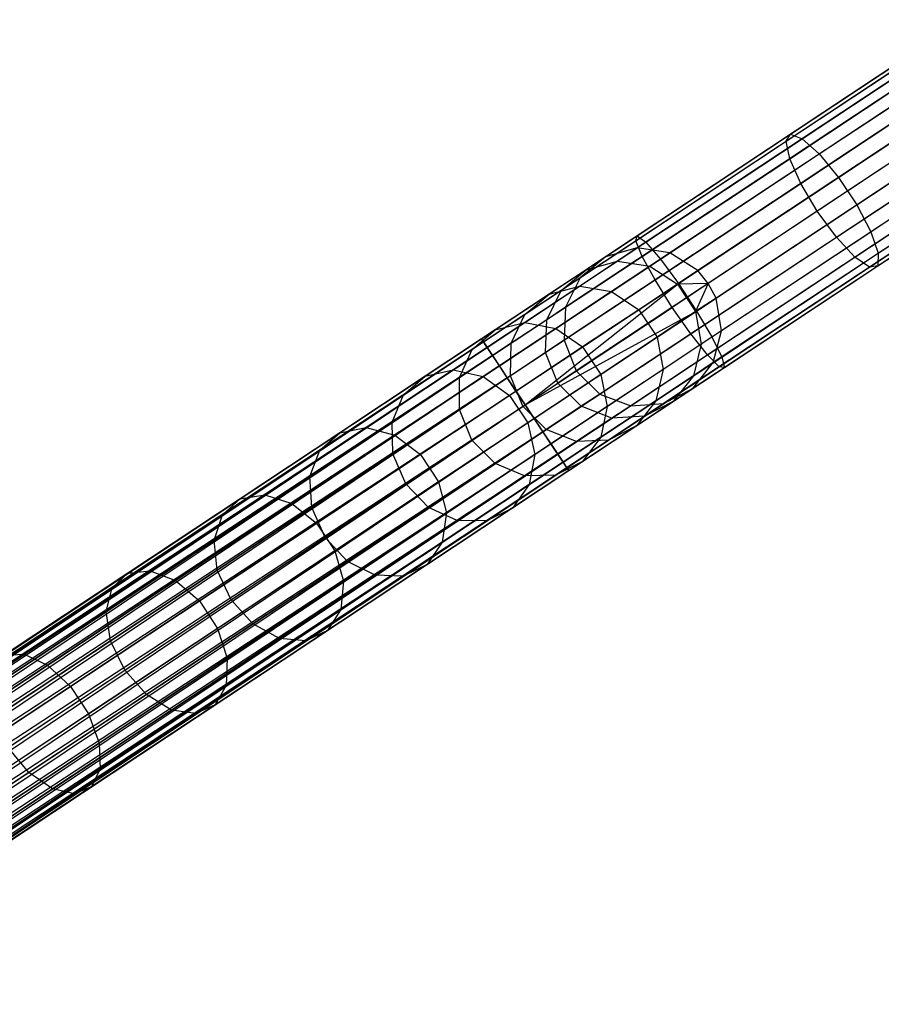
# Model space of a CAD drawing. Extents: x -102 to 102, y -101 to 102.
# Tile 475 of 481: x 61 to 72, y 37 to 49. Entities that reach past the tile are written whole.
import ezdxf

# ---------------------------------------------------------------- set-up
doc = ezdxf.new("R2010")
doc.units = 0
doc.header["$LTSCALE"] = 25.4
doc.layers.get('0').update_dxf_attribs({"linetype": 'CONTINUOUS'})

# ---------------------------------------------------------------- blocks, each defined once
blk = doc.blocks.new('NL2500011659_STL')
at = {"color": 0}
for p, q in [((83.804, 56.572, -28.93), (68.648, 46.529, -288.93)), ((83.804, 56.572, -28.93), (68.648, 46.529, -288.93)), ((83.404, 56.461, -28.902), (68.249, 46.418, -288.902)), ((83.404, 56.461, -28.902), (68.249, 46.418, -288.902)), ((84.215, 56.51, -28.952), (69.059, 46.467, -288.952)), ((84.215, 56.51, -28.952), (69.059, 46.467, -288.952)), ((83.084, 56.197, -28.874), (67.929, 46.154, -288.874)), ((83.084, 56.197, -28.874), (67.929, 46.154, -288.874)), ((84.565, 56.287, -28.963), (69.409, 46.244, -288.963)), ((84.565, 56.287, -28.963), (69.409, 46.244, -288.963)), ((84.698, 56.125, -28.965), (69.542, 46.083, -288.965)), ((84.698, 56.125, -28.965), (69.542, 46.083, -288.965)), ((84.795, 55.94, -28.963), (69.639, 45.897, -288.963)), ((84.795, 55.94, -28.963), (69.639, 45.897, -288.963)), ((82.9, 55.825, -28.848), (67.744, 45.782, -288.848)), ((82.9, 55.825, -28.848), (67.744, 45.782, -288.848)), ((84.864, 55.53, -28.952), (69.708, 45.487, -288.952)), ((84.864, 55.53, -28.952), (69.708, 45.487, -288.952)), ((82.882, 55.41, -28.831), (67.727, 45.367, -288.831)), ((82.882, 55.41, -28.831), (67.727, 45.367, -288.831)), ((84.761, 55.128, -28.93), (69.605, 45.085, -288.93)), ((84.761, 55.128, -28.93), (69.605, 45.085, -288.93)), ((83.035, 55.023, -28.825), (67.879, 44.981, -288.825)), ((83.035, 55.023, -28.825), (67.879, 44.981, -288.825)), ((84.503, 54.803, -28.902), (69.347, 44.76, -288.902)), ((84.503, 54.803, -28.902), (69.347, 44.76, -288.902)), ((83.332, 54.732, -28.831), (68.176, 44.689, -288.831)), ((83.332, 54.732, -28.831), (68.176, 44.689, -288.831)), ((83.721, 54.586, -28.848), (68.565, 44.543, -288.848)), ((83.721, 54.586, -28.848), (68.565, 44.543, -288.848)), ((84.135, 54.611, -28.874), (68.979, 44.569, -288.874)), ((84.135, 54.611, -28.874), (68.979, 44.569, -288.874)), ((70.578, 47.962, -7.945), (72.457, 49.207, -8.625)), ((70.578, 47.962, -7.945), (72.457, 49.207, -8.625)), ((70.725, 47.905, -7.56), (72.642, 49.175, -8.254)), ((70.725, 47.905, -7.56), (72.642, 49.175, -8.254)), ((70.522, 47.873, -8.347), (72.362, 49.092, -9.013)), ((70.522, 47.873, -8.347), (72.362, 49.092, -9.013)), ((70.939, 47.713, -7.26), (72.884, 49.002, -7.964)), ((70.939, 47.713, -7.26), (72.884, 49.002, -7.964)), ((70.567, 47.653, -8.698), (72.374, 48.85, -9.351)), ((70.567, 47.653, -8.698), (72.374, 48.85, -9.351)), ((71.182, 47.418, -7.095), (73.142, 48.717, -7.805)), ((71.182, 47.418, -7.095), (73.142, 48.717, -7.805)), ((70.705, 47.341, -8.935), (72.489, 48.523, -9.581)), ((70.705, 47.341, -8.935), (72.489, 48.523, -9.581)), ((71.411, 47.072, -7.095), (73.372, 48.371, -7.805)), ((71.411, 47.072, -7.095), (73.372, 48.371, -7.805)), ((72.689, 48.168, -9.662), (70.913, 46.991, -9.019)), ((72.689, 48.168, -9.662), (70.913, 46.991, -9.019)), ((71.588, 46.733, -7.26), (73.533, 48.022, -7.964)), ((71.588, 46.733, -7.26), (73.533, 48.022, -7.964)), ((68.629, 46.618, -7.944), (70.522, 47.873, -8.347)), ((68.629, 46.618, -7.944), (70.522, 47.873, -8.347)), ((68.645, 46.681, -7.533), (70.578, 47.962, -7.945)), ((68.645, 46.681, -7.533), (70.578, 47.962, -7.945)), ((68.755, 46.6, -7.141), (70.725, 47.905, -7.56)), ((68.755, 46.6, -7.141), (70.725, 47.905, -7.56)), ((70.522, 47.873, -8.347), (70.578, 47.962, -7.945)), ((70.522, 47.873, -8.347), (70.578, 47.962, -7.945)), ((70.567, 47.653, -8.698), (70.522, 47.873, -8.347)), ((70.567, 47.653, -8.698), (70.522, 47.873, -8.347)), ((70.578, 47.962, -7.945), (70.725, 47.905, -7.56)), ((70.578, 47.962, -7.945), (70.725, 47.905, -7.56)), ((70.725, 47.905, -7.56), (70.939, 47.713, -7.26)), ((70.725, 47.905, -7.56), (70.939, 47.713, -7.26)), ((71.155, 46.663, -8.935), (72.939, 47.845, -9.581)), ((71.155, 46.663, -8.935), (72.939, 47.845, -9.581)), ((68.709, 46.422, -8.302), (70.567, 47.653, -8.698)), ((68.709, 46.422, -8.302), (70.567, 47.653, -8.698)), ((68.939, 46.388, -6.834), (70.939, 47.713, -7.26)), ((68.939, 46.388, -6.834), (70.939, 47.713, -7.26)), ((70.705, 47.341, -8.935), (70.567, 47.653, -8.698)), ((70.705, 47.341, -8.935), (70.567, 47.653, -8.698)), ((70.939, 47.713, -7.26), (71.182, 47.418, -7.095)), ((70.939, 47.713, -7.26), (71.182, 47.418, -7.095)), ((71.388, 46.414, -8.698), (73.195, 47.611, -9.351)), ((71.388, 46.414, -8.698), (73.195, 47.611, -9.351)), ((71.682, 46.462, -7.56), (73.598, 47.731, -8.254)), ((71.682, 46.462, -7.56), (73.598, 47.731, -8.254)), ((71.572, 46.287, -8.347), (73.413, 47.507, -9.013)), ((71.572, 46.287, -8.347), (73.413, 47.507, -9.013)), ((71.677, 46.304, -7.945), (73.556, 47.549, -8.625)), ((71.677, 46.304, -7.945), (73.556, 47.549, -8.625)), ((69.165, 46.082, -6.666), (71.182, 47.418, -7.095)), ((69.165, 46.082, -6.666), (71.182, 47.418, -7.095)), ((71.182, 47.418, -7.095), (71.411, 47.072, -7.095)), ((71.182, 47.418, -7.095), (71.411, 47.072, -7.095)), ((68.871, 46.126, -8.544), (70.705, 47.341, -8.935)), ((68.871, 46.126, -8.544), (70.705, 47.341, -8.935)), ((70.913, 46.991, -9.019), (70.705, 47.341, -8.935)), ((70.913, 46.991, -9.019), (70.705, 47.341, -8.935)), ((70.913, 46.991, -9.019), (69.087, 45.781, -8.63)), ((70.913, 46.991, -9.019), (69.087, 45.781, -8.63)), ((69.395, 45.735, -6.666), (71.411, 47.072, -7.095)), ((69.395, 45.735, -6.666), (71.411, 47.072, -7.095)), ((71.155, 46.663, -8.935), (70.913, 46.991, -9.019)), ((71.155, 46.663, -8.935), (70.913, 46.991, -9.019)), ((71.411, 47.072, -7.095), (71.588, 46.733, -7.26)), ((71.411, 47.072, -7.095), (71.588, 46.733, -7.26)), ((66.686, 45.383, -7.395), (68.645, 46.681, -7.533)), ((66.686, 45.383, -7.395), (68.645, 46.681, -7.533)), ((66.71, 45.347, -7.809), (68.629, 46.618, -7.944)), ((66.71, 45.347, -7.809), (68.629, 46.618, -7.944)), ((68.629, 46.618, -7.944), (68.645, 46.681, -7.533)), ((68.629, 46.618, -7.944), (68.645, 46.681, -7.533)), ((68.709, 46.422, -8.302), (68.629, 46.618, -7.944)), ((68.709, 46.422, -8.302), (68.629, 46.618, -7.944)), ((68.645, 46.681, -7.533), (68.755, 46.6, -7.141)), ((68.645, 46.681, -7.533), (68.755, 46.6, -7.141)), ((69.32, 45.447, -8.544), (71.155, 46.663, -8.935)), ((69.32, 45.447, -8.544), (71.155, 46.663, -8.935)), ((69.588, 45.408, -6.834), (71.588, 46.733, -7.26)), ((69.588, 45.408, -6.834), (71.588, 46.733, -7.26)), ((71.388, 46.414, -8.698), (71.155, 46.663, -8.935)), ((71.388, 46.414, -8.698), (71.155, 46.663, -8.935)), ((71.588, 46.733, -7.26), (71.682, 46.462, -7.56)), ((71.588, 46.733, -7.26), (71.682, 46.462, -7.56)), ((66.757, 45.276, -7), (68.755, 46.6, -7.141)), ((66.757, 45.276, -7), (68.755, 46.6, -7.141)), ((68.648, 46.529, -288.93), (68.249, 46.418, -288.902)), ((68.648, 46.529, -288.93), (68.249, 46.418, -288.902)), ((68.648, 46.529, -288.93), (68.398, 46.363, -291.276)), ((68.648, 46.529, -288.93), (68.398, 46.363, -291.276)), ((69.059, 46.467, -288.952), (68.648, 46.529, -288.93)), ((69.059, 46.467, -288.952), (68.648, 46.529, -288.93)), ((68.755, 46.6, -7.141), (68.939, 46.388, -6.834)), ((68.755, 46.6, -7.141), (68.939, 46.388, -6.834)), ((66.825, 45.173, -8.169), (68.709, 46.422, -8.302)), ((66.825, 45.173, -8.169), (68.709, 46.422, -8.302)), ((66.911, 45.044, -6.691), (68.939, 46.388, -6.834)), ((66.911, 45.044, -6.691), (68.939, 46.388, -6.834)), ((68.249, 46.418, -288.902), (67.929, 46.154, -288.874)), ((68.249, 46.418, -288.902), (67.929, 46.154, -288.874)), ((68.249, 46.418, -288.902), (68.003, 46.255, -291.204)), ((68.249, 46.418, -288.902), (68.003, 46.255, -291.204)), ((68.871, 46.126, -8.544), (68.709, 46.422, -8.302)), ((68.871, 46.126, -8.544), (68.709, 46.422, -8.302)), ((69.059, 46.467, -288.952), (68.804, 46.299, -291.333)), ((69.059, 46.467, -288.952), (68.804, 46.299, -291.333)), ((68.939, 46.388, -6.834), (69.165, 46.082, -6.666)), ((68.939, 46.388, -6.834), (69.165, 46.082, -6.666)), ((69.409, 46.244, -288.963), (69.059, 46.467, -288.952)), ((69.409, 46.244, -288.963), (69.059, 46.467, -288.952)), ((69.53, 45.183, -8.302), (71.388, 46.414, -8.698)), ((69.53, 45.183, -8.302), (71.388, 46.414, -8.698)), ((69.712, 45.156, -7.141), (71.682, 46.462, -7.56)), ((69.712, 45.156, -7.141), (71.682, 46.462, -7.56)), ((71.572, 46.287, -8.347), (71.388, 46.414, -8.698)), ((71.572, 46.287, -8.347), (71.388, 46.414, -8.698)), ((71.682, 46.462, -7.56), (71.677, 46.304, -7.945)), ((71.682, 46.462, -7.56), (71.677, 46.304, -7.945)), ((68.003, 46.255, -291.204), (67.537, 45.947, -293.455)), ((68.003, 46.255, -291.204), (67.537, 45.947, -293.455)), ((67.688, 45.995, -291.127), (68.003, 46.255, -291.204)), ((67.688, 45.995, -291.127), (68.003, 46.255, -291.204)), ((68.398, 46.363, -291.276), (67.923, 46.048, -293.573)), ((68.398, 46.363, -291.276), (67.923, 46.048, -293.573)), ((68.003, 46.255, -291.204), (68.398, 46.363, -291.276)), ((68.003, 46.255, -291.204), (68.398, 46.363, -291.276)), ((68.804, 46.299, -291.333), (68.323, 45.98, -293.664)), ((68.804, 46.299, -291.333), (68.323, 45.98, -293.664)), ((68.398, 46.363, -291.276), (68.804, 46.299, -291.333)), ((68.398, 46.363, -291.276), (68.804, 46.299, -291.333)), ((68.804, 46.299, -291.333), (69.153, 46.074, -291.365)), ((68.804, 46.299, -291.333), (69.153, 46.074, -291.365)), ((69.68, 45.033, -7.944), (71.572, 46.287, -8.347)), ((69.68, 45.033, -7.944), (71.572, 46.287, -8.347)), ((69.744, 45.023, -7.533), (71.677, 46.304, -7.945)), ((69.744, 45.023, -7.533), (71.677, 46.304, -7.945)), ((71.677, 46.304, -7.945), (71.572, 46.287, -8.347)), ((71.677, 46.304, -7.945), (71.572, 46.287, -8.347)), ((67.011, 44.893, -8.414), (68.871, 46.126, -8.544)), ((67.011, 44.893, -8.414), (68.871, 46.126, -8.544)), ((67.929, 46.154, -288.874), (67.688, 45.995, -291.127)), ((67.929, 46.154, -288.874), (67.688, 45.995, -291.127)), ((67.929, 46.154, -288.874), (67.744, 45.782, -288.848)), ((67.929, 46.154, -288.874), (67.744, 45.782, -288.848)), ((69.087, 45.781, -8.63), (68.871, 46.126, -8.544)), ((69.087, 45.781, -8.63), (68.871, 46.126, -8.544)), ((69.409, 46.244, -288.963), (69.153, 46.074, -291.365)), ((69.409, 46.244, -288.963), (69.153, 46.074, -291.365)), ((69.542, 46.083, -288.965), (69.409, 46.244, -288.963)), ((69.542, 46.083, -288.965), (69.409, 46.244, -288.963)), ((67.12, 44.727, -6.522), (69.165, 46.082, -6.666)), ((67.12, 44.727, -6.522), (69.165, 46.082, -6.666)), ((67.923, 46.048, -293.573), (67.231, 45.59, -295.788)), ((67.923, 46.048, -293.573), (67.231, 45.59, -295.788)), ((67.235, 44.554, -6.5), (69.165, 46.082, -6.666)), ((67.235, 44.554, -6.5), (69.165, 46.082, -6.666)), ((67.537, 45.947, -293.455), (67.923, 46.048, -293.573)), ((67.537, 45.947, -293.455), (67.923, 46.048, -293.573)), ((67.923, 46.048, -293.573), (68.323, 45.98, -293.664)), ((67.923, 46.048, -293.573), (68.323, 45.98, -293.664)), ((69.153, 46.074, -291.365), (68.667, 45.752, -293.714)), ((69.153, 46.074, -291.365), (68.667, 45.752, -293.714)), ((69.542, 46.083, -288.965), (69.153, 46.074, -291.365)), ((69.542, 46.083, -288.965), (69.153, 46.074, -291.365)), ((69.153, 46.074, -291.365), (69.382, 45.727, -291.365)), ((69.153, 46.074, -291.365), (69.382, 45.727, -291.365)), ((69.165, 46.082, -6.666), (69.395, 45.735, -6.666)), ((69.165, 46.082, -6.666), (69.395, 45.735, -6.666)), ((69.542, 46.083, -288.965), (69.382, 45.727, -291.365)), ((69.542, 46.083, -288.965), (69.382, 45.727, -291.365)), ((69.639, 45.897, -288.963), (69.542, 46.083, -288.965)), ((69.639, 45.897, -288.963), (69.542, 46.083, -288.965)), ((67.537, 45.947, -293.455), (66.859, 45.497, -295.628)), ((67.537, 45.947, -293.455), (66.859, 45.497, -295.628)), ((67.688, 45.995, -291.127), (67.232, 45.693, -293.333)), ((67.688, 45.995, -291.127), (67.232, 45.693, -293.333)), ((67.232, 45.693, -293.333), (67.537, 45.947, -293.455)), ((67.232, 45.693, -293.333), (67.537, 45.947, -293.455)), ((67.507, 45.626, -291.061), (67.688, 45.995, -291.127)), ((67.507, 45.626, -291.061), (67.688, 45.995, -291.127)), ((68.323, 45.98, -293.664), (67.62, 45.514, -295.913)), ((68.323, 45.98, -293.664), (67.62, 45.514, -295.913)), ((68.323, 45.98, -293.664), (68.667, 45.752, -293.714)), ((68.323, 45.98, -293.664), (68.667, 45.752, -293.714)), ((69.639, 45.897, -288.963), (69.382, 45.727, -291.365)), ((69.639, 45.897, -288.963), (69.382, 45.727, -291.365)), ((69.708, 45.487, -288.952), (69.639, 45.897, -288.963)), ((69.708, 45.487, -288.952), (69.639, 45.897, -288.963)), ((67.235, 44.554, -8.5), (69.087, 45.781, -8.63)), ((67.235, 44.554, -8.5), (69.087, 45.781, -8.63)), ((67.744, 45.782, -288.848), (67.507, 45.626, -291.061)), ((67.744, 45.782, -288.848), (67.507, 45.626, -291.061)), ((67.744, 45.782, -288.848), (67.727, 45.367, -288.831)), ((67.744, 45.782, -288.848), (67.727, 45.367, -288.831)), ((68.667, 45.752, -293.714), (67.959, 45.283, -295.981)), ((68.667, 45.752, -293.714), (67.959, 45.283, -295.981)), ((68.667, 45.752, -293.714), (68.897, 45.406, -293.714)), ((68.667, 45.752, -293.714), (68.897, 45.406, -293.714)), ((69.32, 45.447, -8.544), (69.087, 45.781, -8.63)), ((69.32, 45.447, -8.544), (69.087, 45.781, -8.63)), ((67.232, 45.693, -293.333), (66.567, 45.252, -295.461)), ((67.232, 45.693, -293.333), (66.567, 45.252, -295.461)), ((67.06, 45.329, -293.226), (67.232, 45.693, -293.333)), ((67.06, 45.329, -293.226), (67.232, 45.693, -293.333)), ((67.507, 45.626, -291.061), (67.06, 45.329, -293.226)), ((67.507, 45.626, -291.061), (67.06, 45.329, -293.226)), ((67.235, 44.554, -6.5), (69.395, 45.735, -6.666)), ((67.235, 44.554, -6.5), (69.395, 45.735, -6.666)), ((67.35, 44.381, -6.522), (69.395, 45.735, -6.666)), ((67.35, 44.381, -6.522), (69.395, 45.735, -6.666)), ((67.493, 45.213, -291.016), (67.507, 45.626, -291.061)), ((67.493, 45.213, -291.016), (67.507, 45.626, -291.061)), ((69.382, 45.727, -291.365), (68.897, 45.406, -293.714)), ((69.382, 45.727, -291.365), (68.897, 45.406, -293.714)), ((69.382, 45.727, -291.365), (69.454, 45.319, -291.333)), ((69.382, 45.727, -291.365), (69.454, 45.319, -291.333)), ((69.395, 45.735, -6.666), (69.588, 45.408, -6.834)), ((69.395, 45.735, -6.666), (69.588, 45.408, -6.834)), ((67.231, 45.59, -295.788), (66.331, 44.994, -297.893)), ((67.231, 45.59, -295.788), (66.331, 44.994, -297.893)), ((67.62, 45.514, -295.913), (66.707, 44.909, -298.049)), ((67.62, 45.514, -295.913), (66.707, 44.909, -298.049)), ((66.859, 45.497, -295.628), (67.231, 45.59, -295.788)), ((66.859, 45.497, -295.628), (67.231, 45.59, -295.788)), ((67.231, 45.59, -295.788), (67.62, 45.514, -295.913)), ((67.231, 45.59, -295.788), (67.62, 45.514, -295.913)), ((67.62, 45.514, -295.913), (67.959, 45.283, -295.981)), ((67.62, 45.514, -295.913), (67.959, 45.283, -295.981)), ((35.525, 24.735, -7.395), (66.686, 45.383, -7.395)), ((35.525, 24.735, -7.605), (66.686, 45.383, -7.395)), ((35.525, 24.735, -7.605), (66.686, 45.383, -7.395)), ((35.525, 24.735, -7.395), (66.686, 45.383, -7.395)), ((66.686, 45.383, -7.395), (35.549, 24.699, -7.191)), ((66.686, 45.383, -7.395), (35.549, 24.699, -7.191)), ((66.859, 45.497, -295.628), (65.976, 44.913, -297.692)), ((66.859, 45.497, -295.628), (65.976, 44.913, -297.692)), ((66.567, 45.252, -295.461), (66.859, 45.497, -295.628)), ((66.567, 45.252, -295.461), (66.859, 45.497, -295.628)), ((66.757, 45.276, -7), (66.686, 45.383, -7.395)), ((66.686, 45.383, -7.395), (66.71, 45.347, -7.809)), ((66.686, 45.383, -7.395), (66.71, 45.347, -7.809)), ((66.757, 45.276, -7), (66.686, 45.383, -7.395)), ((67.46, 44.215, -8.414), (69.32, 45.447, -8.544)), ((67.46, 44.215, -8.414), (69.32, 45.447, -8.544)), ((67.56, 44.064, -6.691), (69.588, 45.408, -6.834)), ((67.56, 44.064, -6.691), (69.588, 45.408, -6.834)), ((68.897, 45.406, -293.714), (68.189, 44.936, -295.981)), ((68.897, 45.406, -293.714), (68.189, 44.936, -295.981)), ((68.897, 45.406, -293.714), (68.972, 45, -293.664)), ((68.897, 45.406, -293.714), (68.972, 45, -293.664)), ((69.53, 45.183, -8.302), (69.32, 45.447, -8.544)), ((69.53, 45.183, -8.302), (69.32, 45.447, -8.544)), ((69.708, 45.487, -288.952), (69.454, 45.319, -291.333)), ((69.708, 45.487, -288.952), (69.454, 45.319, -291.333)), ((69.588, 45.408, -6.834), (69.712, 45.156, -7.141)), ((69.588, 45.408, -6.834), (69.712, 45.156, -7.141)), ((69.605, 45.085, -288.93), (69.708, 45.487, -288.952)), ((69.605, 45.085, -288.93), (69.708, 45.487, -288.952)), ((66.71, 45.347, -7.809), (35.525, 24.735, -7.605)), ((66.71, 45.347, -7.809), (35.525, 24.735, -7.605)), ((35.549, 24.699, -7.809), (66.71, 45.347, -7.809)), ((35.549, 24.699, -7.809), (66.71, 45.347, -7.809)), ((35.549, 24.699, -7.191), (66.757, 45.276, -7)), ((35.549, 24.699, -7.191), (66.757, 45.276, -7)), ((35.596, 24.628, -8), (66.71, 45.347, -7.809)), ((35.596, 24.628, -8), (66.71, 45.347, -7.809)), ((35.596, 24.628, -7), (66.757, 45.276, -7)), ((35.596, 24.628, -7), (66.757, 45.276, -7)), ((66.757, 45.276, -7), (35.664, 24.525, -6.831)), ((66.757, 45.276, -7), (35.664, 24.525, -6.831)), ((67.06, 45.329, -293.226), (66.408, 44.897, -295.315)), ((67.06, 45.329, -293.226), (66.408, 44.897, -295.315)), ((66.71, 45.347, -7.809), (66.825, 45.173, -8.169)), ((66.71, 45.347, -7.809), (66.825, 45.173, -8.169)), ((66.911, 45.044, -6.691), (66.757, 45.276, -7)), ((66.911, 45.044, -6.691), (66.757, 45.276, -7)), ((67.959, 45.283, -295.981), (67.038, 44.673, -298.135)), ((67.959, 45.283, -295.981), (67.038, 44.673, -298.135)), ((67.051, 44.92, -293.154), (67.06, 45.329, -293.226)), ((67.051, 44.92, -293.154), (67.06, 45.329, -293.226)), ((67.727, 45.367, -288.831), (67.493, 45.213, -291.016)), ((67.727, 45.367, -288.831), (67.493, 45.213, -291.016)), ((67.727, 45.367, -288.831), (67.879, 44.981, -288.825)), ((67.727, 45.367, -288.831), (67.879, 44.981, -288.825)), ((67.959, 45.283, -295.981), (68.189, 44.936, -295.981)), ((67.959, 45.283, -295.981), (68.189, 44.936, -295.981)), ((69.454, 45.319, -291.333), (68.972, 45, -293.664)), ((69.454, 45.319, -291.333), (68.972, 45, -293.664)), ((69.454, 45.319, -291.333), (69.354, 44.919, -291.276)), ((69.454, 45.319, -291.333), (69.354, 44.919, -291.276)), ((66.825, 45.173, -8.169), (35.596, 24.628, -8)), ((66.825, 45.173, -8.169), (35.596, 24.628, -8)), ((35.664, 24.525, -8.169), (66.825, 45.173, -8.169)), ((35.664, 24.525, -8.169), (66.825, 45.173, -8.169)), ((35.75, 24.396, -8.309), (66.825, 45.173, -8.169)), ((35.75, 24.396, -8.309), (66.825, 45.173, -8.169)), ((66.567, 45.252, -295.461), (65.703, 44.679, -297.483)), ((66.567, 45.252, -295.461), (65.703, 44.679, -297.483)), ((66.408, 44.897, -295.315), (66.567, 45.252, -295.461)), ((66.408, 44.897, -295.315), (66.567, 45.252, -295.461)), ((66.825, 45.173, -8.169), (67.011, 44.893, -8.414)), ((66.825, 45.173, -8.169), (67.011, 44.893, -8.414)), ((67.493, 45.213, -291.016), (67.051, 44.92, -293.154)), ((67.493, 45.213, -291.016), (67.051, 44.92, -293.154)), ((67.647, 44.827, -291), (67.493, 45.213, -291.016)), ((67.647, 44.827, -291), (67.493, 45.213, -291.016)), ((67.646, 43.934, -8.169), (69.53, 45.183, -8.302)), ((67.646, 43.934, -8.169), (69.53, 45.183, -8.302)), ((67.714, 43.832, -7), (69.712, 45.156, -7.141)), ((67.714, 43.832, -7), (69.712, 45.156, -7.141)), ((69.68, 45.033, -7.944), (69.53, 45.183, -8.302)), ((69.68, 45.033, -7.944), (69.53, 45.183, -8.302)), ((69.712, 45.156, -7.141), (69.744, 45.023, -7.533)), ((69.712, 45.156, -7.141), (69.744, 45.023, -7.533)), ((35.664, 24.525, -6.831), (66.911, 45.044, -6.691)), ((35.664, 24.525, -6.831), (66.911, 45.044, -6.691)), ((35.75, 24.396, -6.691), (66.911, 45.044, -6.691)), ((35.75, 24.396, -6.691), (66.911, 45.044, -6.691)), ((66.911, 45.044, -6.691), (35.85, 24.245, -6.586)), ((66.911, 45.044, -6.691), (35.85, 24.245, -6.586)), ((67.12, 44.727, -6.522), (66.911, 45.044, -6.691)), ((67.12, 44.727, -6.522), (66.911, 45.044, -6.691)), ((67.761, 43.761, -7.809), (69.68, 45.033, -7.944)), ((67.761, 43.761, -7.809), (69.68, 45.033, -7.944)), ((67.785, 43.725, -7.395), (69.744, 45.023, -7.533)), ((67.785, 43.725, -7.395), (69.744, 45.023, -7.533)), ((69.347, 44.76, -288.902), (69.605, 45.085, -288.93)), ((69.347, 44.76, -288.902), (69.605, 45.085, -288.93)), ((69.605, 45.085, -288.93), (69.354, 44.919, -291.276)), ((69.605, 45.085, -288.93), (69.354, 44.919, -291.276)), ((69.744, 45.023, -7.533), (69.68, 45.033, -7.944)), ((69.744, 45.023, -7.533), (69.68, 45.033, -7.944)), ((67.011, 44.893, -8.414), (35.75, 24.396, -8.309)), ((67.011, 44.893, -8.414), (35.75, 24.396, -8.309)), ((35.85, 24.245, -8.414), (67.011, 44.893, -8.414)), ((35.85, 24.245, -8.414), (67.011, 44.893, -8.414)), ((35.959, 24.079, -8.478), (67.011, 44.893, -8.414)), ((35.959, 24.079, -8.478), (67.011, 44.893, -8.414)), ((65.976, 44.913, -297.692), (64.901, 44.2, -299.621)), ((65.976, 44.913, -297.692), (64.901, 44.2, -299.621)), ((66.331, 44.994, -297.893), (65.235, 44.267, -299.859)), ((66.331, 44.994, -297.893), (65.235, 44.267, -299.859)), ((66.408, 44.897, -295.315), (65.559, 44.335, -297.3)), ((66.408, 44.897, -295.315), (65.559, 44.335, -297.3)), ((66.707, 44.909, -298.049), (65.594, 44.172, -300.045)), ((66.707, 44.909, -298.049), (65.594, 44.172, -300.045)), ((65.703, 44.679, -297.483), (65.976, 44.913, -297.692)), ((65.703, 44.679, -297.483), (65.976, 44.913, -297.692)), ((65.976, 44.913, -297.692), (66.331, 44.994, -297.893)), ((65.976, 44.913, -297.692), (66.331, 44.994, -297.893)), ((66.331, 44.994, -297.893), (66.707, 44.909, -298.049)), ((66.331, 44.994, -297.893), (66.707, 44.909, -298.049)), ((67.051, 44.92, -293.154), (66.407, 44.493, -295.216)), ((67.051, 44.92, -293.154), (66.407, 44.493, -295.216)), ((66.407, 44.493, -295.216), (66.408, 44.897, -295.315)), ((66.407, 44.493, -295.216), (66.408, 44.897, -295.315)), ((66.707, 44.909, -298.049), (67.038, 44.673, -298.135)), ((66.707, 44.909, -298.049), (67.038, 44.673, -298.135)), ((67.011, 44.893, -8.414), (67.235, 44.554, -8.5)), ((67.011, 44.893, -8.414), (67.235, 44.554, -8.5)), ((67.207, 44.535, -293.128), (67.051, 44.92, -293.154)), ((67.207, 44.535, -293.128), (67.051, 44.92, -293.154)), ((68.189, 44.936, -295.981), (67.268, 44.326, -298.135)), ((68.189, 44.936, -295.981), (67.268, 44.326, -298.135)), ((67.879, 44.981, -288.825), (67.647, 44.827, -291)), ((67.879, 44.981, -288.825), (67.647, 44.827, -291)), ((67.879, 44.981, -288.825), (68.176, 44.689, -288.831)), ((67.879, 44.981, -288.825), (68.176, 44.689, -288.831)), ((68.189, 44.936, -295.981), (68.27, 44.534, -295.913)), ((68.189, 44.936, -295.981), (68.27, 44.534, -295.913)), ((68.972, 45, -293.664), (68.27, 44.534, -295.913)), ((68.972, 45, -293.664), (68.27, 44.534, -295.913)), ((68.972, 45, -293.664), (68.88, 44.605, -293.573)), ((68.972, 45, -293.664), (68.88, 44.605, -293.573)), ((69.354, 44.919, -291.276), (68.88, 44.605, -293.573)), ((69.354, 44.919, -291.276), (68.88, 44.605, -293.573)), ((69.354, 44.919, -291.276), (69.101, 44.597, -291.204)), ((69.354, 44.919, -291.276), (69.101, 44.597, -291.204)), ((67.207, 44.535, -293.128), (67.647, 44.827, -291)), ((67.207, 44.535, -293.128), (67.647, 44.827, -291)), ((67.942, 44.535, -291.016), (67.647, 44.827, -291)), ((67.942, 44.535, -291.016), (67.647, 44.827, -291)), ((68.979, 44.569, -288.874), (69.347, 44.76, -288.902)), ((68.979, 44.569, -288.874), (69.347, 44.76, -288.902)), ((69.347, 44.76, -288.902), (69.101, 44.597, -291.204)), ((69.347, 44.76, -288.902), (69.101, 44.597, -291.204)), ((35.85, 24.245, -6.586), (67.12, 44.727, -6.522)), ((35.85, 24.245, -6.586), (67.12, 44.727, -6.522)), ((35.959, 24.079, -6.522), (67.12, 44.727, -6.522)), ((35.959, 24.079, -6.522), (67.12, 44.727, -6.522)), ((65.703, 44.679, -297.483), (64.65, 43.982, -299.371)), ((65.703, 44.679, -297.483), (64.65, 43.982, -299.371)), ((65.559, 44.335, -297.3), (65.703, 44.679, -297.483)), ((65.559, 44.335, -297.3), (65.703, 44.679, -297.483)), ((67.038, 44.673, -298.135), (65.917, 43.93, -300.147)), ((67.038, 44.673, -298.135), (65.917, 43.93, -300.147)), ((67.038, 44.673, -298.135), (67.268, 44.326, -298.135)), ((67.038, 44.673, -298.135), (67.268, 44.326, -298.135)), ((67.235, 44.554, -6.5), (67.12, 44.727, -6.522)), ((67.235, 44.554, -6.5), (67.12, 44.727, -6.522)), ((68.176, 44.689, -288.831), (67.942, 44.535, -291.016)), ((68.176, 44.689, -288.831), (67.942, 44.535, -291.016)), ((68.176, 44.689, -288.831), (68.565, 44.543, -288.848)), ((68.176, 44.689, -288.831), (68.565, 44.543, -288.848)), ((35.959, 24.079, -8.478), (67.235, 44.554, -8.5)), ((35.959, 24.079, -8.478), (67.235, 44.554, -8.5)), ((36.074, 23.906, -6.5), (67.235, 44.554, -6.5)), ((36.074, 23.906, -6.5), (67.235, 44.554, -6.5)), ((36.074, 23.906, -8.5), (67.235, 44.554, -8.5)), ((36.074, 23.906, -8.5), (67.235, 44.554, -8.5)), ((36.189, 23.733, -8.478), (67.235, 44.554, -8.5)), ((36.189, 23.733, -8.478), (67.235, 44.554, -8.5)), ((66.566, 44.11, -295.181), (67.207, 44.535, -293.128)), ((66.566, 44.11, -295.181), (67.207, 44.535, -293.128)), ((67.501, 44.242, -293.154), (67.207, 44.535, -293.128)), ((67.501, 44.242, -293.154), (67.207, 44.535, -293.128)), ((67.235, 44.554, -8.5), (67.46, 44.215, -8.414)), ((67.35, 44.381, -6.522), (67.235, 44.554, -6.5)), ((67.35, 44.381, -6.522), (67.235, 44.554, -6.5)), ((67.235, 44.554, -8.5), (67.46, 44.215, -8.414)), ((68.27, 44.534, -295.913), (67.356, 43.929, -298.049)), ((68.27, 44.534, -295.913), (67.356, 43.929, -298.049)), ((67.942, 44.535, -291.016), (67.501, 44.242, -293.154)), ((67.942, 44.535, -291.016), (67.501, 44.242, -293.154)), ((68.328, 44.387, -291.061), (67.942, 44.535, -291.016)), ((68.328, 44.387, -291.061), (67.942, 44.535, -291.016)), ((68.88, 44.605, -293.573), (68.188, 44.146, -295.788)), ((68.88, 44.605, -293.573), (68.188, 44.146, -295.788)), ((68.27, 44.534, -295.913), (68.188, 44.146, -295.788)), ((68.27, 44.534, -295.913), (68.188, 44.146, -295.788)), ((68.565, 44.543, -288.848), (68.328, 44.387, -291.061)), ((68.565, 44.543, -288.848), (68.328, 44.387, -291.061)), ((68.565, 44.543, -288.848), (68.979, 44.569, -288.874)), ((68.565, 44.543, -288.848), (68.979, 44.569, -288.874)), ((68.88, 44.605, -293.573), (68.636, 44.289, -293.455)), ((68.88, 44.605, -293.573), (68.636, 44.289, -293.455)), ((69.101, 44.597, -291.204), (68.636, 44.289, -293.455)), ((69.101, 44.597, -291.204), (68.636, 44.289, -293.455)), ((69.101, 44.597, -291.204), (68.738, 44.409, -291.127)), ((69.101, 44.597, -291.204), (68.738, 44.409, -291.127)), ((68.979, 44.569, -288.874), (68.738, 44.409, -291.127)), ((68.979, 44.569, -288.874), (68.738, 44.409, -291.127)), ((66.407, 44.493, -295.216), (65.569, 43.938, -297.176)), ((66.407, 44.493, -295.216), (65.569, 43.938, -297.176)), ((66.566, 44.11, -295.181), (66.407, 44.493, -295.216)), ((66.566, 44.11, -295.181), (66.407, 44.493, -295.216)), ((68.328, 44.387, -291.061), (67.881, 44.09, -293.226)), ((68.328, 44.387, -291.061), (67.881, 44.09, -293.226)), ((68.738, 44.409, -291.127), (68.283, 44.107, -293.333)), ((68.738, 44.409, -291.127), (68.283, 44.107, -293.333)), ((68.738, 44.409, -291.127), (68.328, 44.387, -291.061)), ((68.738, 44.409, -291.127), (68.328, 44.387, -291.061)), ((36.189, 23.733, -6.522), (67.35, 44.381, -6.522)), ((36.189, 23.733, -6.522), (67.35, 44.381, -6.522)), ((67.35, 44.381, -6.522), (36.299, 23.567, -6.586)), ((67.35, 44.381, -6.522), (36.299, 23.567, -6.586)), ((65.235, 44.267, -299.859), (63.957, 43.421, -301.661)), ((65.235, 44.267, -299.859), (63.957, 43.421, -301.661)), ((65.559, 44.335, -297.3), (64.525, 43.65, -299.154)), ((65.559, 44.335, -297.3), (64.525, 43.65, -299.154)), ((64.901, 44.2, -299.621), (65.235, 44.267, -299.859)), ((64.901, 44.2, -299.621), (65.235, 44.267, -299.859)), ((65.235, 44.267, -299.859), (65.594, 44.172, -300.045)), ((65.235, 44.267, -299.859), (65.594, 44.172, -300.045)), ((65.569, 43.938, -297.176), (65.559, 44.335, -297.3)), ((65.569, 43.938, -297.176), (65.559, 44.335, -297.3)), ((67.268, 44.326, -298.135), (66.146, 43.583, -300.147)), ((67.268, 44.326, -298.135), (66.146, 43.583, -300.147)), ((67.268, 44.326, -298.135), (67.356, 43.929, -298.049)), ((67.268, 44.326, -298.135), (67.356, 43.929, -298.049)), ((67.56, 44.064, -6.691), (67.35, 44.381, -6.522)), ((67.56, 44.064, -6.691), (67.35, 44.381, -6.522)), ((68.636, 44.289, -293.455), (67.957, 43.839, -295.628)), ((68.636, 44.289, -293.455), (67.957, 43.839, -295.628)), ((68.636, 44.289, -293.455), (68.283, 44.107, -293.333)), ((68.636, 44.289, -293.455), (68.283, 44.107, -293.333)), ((67.46, 44.215, -8.414), (36.189, 23.733, -8.478)), ((67.46, 44.215, -8.414), (36.189, 23.733, -8.478)), ((36.299, 23.567, -8.414), (67.46, 44.215, -8.414)), ((36.299, 23.567, -8.414), (67.46, 44.215, -8.414)), ((36.399, 23.416, -8.309), (67.46, 44.215, -8.414)), ((36.399, 23.416, -8.309), (67.46, 44.215, -8.414)), ((64.901, 44.2, -299.621), (63.648, 43.37, -301.388)), ((64.901, 44.2, -299.621), (63.648, 43.37, -301.388)), ((65.594, 44.172, -300.045), (64.297, 43.312, -301.875)), ((65.594, 44.172, -300.045), (64.297, 43.312, -301.875)), ((64.65, 43.982, -299.371), (64.901, 44.2, -299.621)), ((64.65, 43.982, -299.371), (64.901, 44.2, -299.621)), ((65.594, 44.172, -300.045), (65.917, 43.93, -300.147)), ((65.594, 44.172, -300.045), (65.917, 43.93, -300.147)), ((67.501, 44.242, -293.154), (66.856, 43.815, -295.216)), ((67.501, 44.242, -293.154), (66.856, 43.815, -295.216)), ((68.188, 44.146, -295.788), (67.288, 43.55, -297.893)), ((68.188, 44.146, -295.788), (67.288, 43.55, -297.893)), ((67.46, 44.215, -8.414), (67.646, 43.934, -8.169)), ((67.46, 44.215, -8.414), (67.646, 43.934, -8.169)), ((67.881, 44.09, -293.226), (67.501, 44.242, -293.154)), ((67.881, 44.09, -293.226), (67.501, 44.242, -293.154)), ((68.188, 44.146, -295.788), (67.957, 43.839, -295.628)), ((68.188, 44.146, -295.788), (67.957, 43.839, -295.628)), ((36.299, 23.567, -6.586), (67.56, 44.064, -6.691)), ((36.299, 23.567, -6.586), (67.56, 44.064, -6.691)), ((36.399, 23.416, -6.691), (67.56, 44.064, -6.691)), ((36.399, 23.416, -6.691), (67.56, 44.064, -6.691)), ((67.56, 44.064, -6.691), (36.485, 23.286, -6.831)), ((67.56, 44.064, -6.691), (36.485, 23.286, -6.831)), ((65.732, 43.558, -297.132), (66.566, 44.11, -295.181)), ((65.732, 43.558, -297.132), (66.566, 44.11, -295.181)), ((66.856, 43.815, -295.216), (66.566, 44.11, -295.181)), ((66.856, 43.815, -295.216), (66.566, 44.11, -295.181)), ((67.881, 44.09, -293.226), (67.229, 43.658, -295.315)), ((67.881, 44.09, -293.226), (67.229, 43.658, -295.315)), ((67.714, 43.832, -7), (67.56, 44.064, -6.691)), ((67.714, 43.832, -7), (67.56, 44.064, -6.691)), ((68.283, 44.107, -293.333), (67.618, 43.667, -295.461)), ((68.283, 44.107, -293.333), (67.618, 43.667, -295.461)), ((68.283, 44.107, -293.333), (67.881, 44.09, -293.226)), ((68.283, 44.107, -293.333), (67.881, 44.09, -293.226)), ((67.646, 43.934, -8.169), (36.399, 23.416, -8.309)), ((67.646, 43.934, -8.169), (36.399, 23.416, -8.309)), ((36.485, 23.286, -8.169), (67.646, 43.934, -8.169)), ((36.485, 23.286, -8.169), (67.646, 43.934, -8.169)), ((36.553, 23.184, -8), (67.646, 43.934, -8.169)), ((36.553, 23.184, -8), (67.646, 43.934, -8.169)), ((64.65, 43.982, -299.371), (63.423, 43.169, -301.102)), ((64.65, 43.982, -299.371), (63.423, 43.169, -301.102)), ((64.525, 43.65, -299.154), (64.65, 43.982, -299.371)), ((64.525, 43.65, -299.154), (64.65, 43.982, -299.371)), ((65.569, 43.938, -297.176), (64.549, 43.262, -299.007)), ((65.569, 43.938, -297.176), (64.549, 43.262, -299.007)), ((65.917, 43.93, -300.147), (64.609, 43.063, -301.991)), ((65.917, 43.93, -300.147), (64.609, 43.063, -301.991)), ((65.732, 43.558, -297.132), (65.569, 43.938, -297.176)), ((65.732, 43.558, -297.132), (65.569, 43.938, -297.176)), ((65.917, 43.93, -300.147), (66.146, 43.583, -300.147)), ((65.917, 43.93, -300.147), (66.146, 43.583, -300.147)), ((67.356, 43.929, -298.049), (66.244, 43.192, -300.045)), ((67.356, 43.929, -298.049), (66.244, 43.192, -300.045)), ((67.356, 43.929, -298.049), (67.288, 43.55, -297.893)), ((67.356, 43.929, -298.049), (67.288, 43.55, -297.893)), ((67.646, 43.934, -8.169), (67.761, 43.761, -7.809)), ((67.646, 43.934, -8.169), (67.761, 43.761, -7.809)), ((36.485, 23.286, -6.831), (67.714, 43.832, -7)), ((36.485, 23.286, -6.831), (67.714, 43.832, -7)), ((36.553, 23.184, -7), (67.714, 43.832, -7)), ((36.553, 23.184, -7), (67.714, 43.832, -7)), ((67.714, 43.832, -7), (36.6, 23.113, -7.191)), ((67.714, 43.832, -7), (36.6, 23.113, -7.191)), ((66.856, 43.815, -295.216), (66.019, 43.26, -297.176)), ((66.856, 43.815, -295.216), (66.019, 43.26, -297.176)), ((67.229, 43.658, -295.315), (66.856, 43.815, -295.216)), ((67.229, 43.658, -295.315), (66.856, 43.815, -295.216)), ((67.957, 43.839, -295.628), (67.075, 43.254, -297.692)), ((67.957, 43.839, -295.628), (67.075, 43.254, -297.692)), ((67.957, 43.839, -295.628), (67.618, 43.667, -295.461)), ((67.957, 43.839, -295.628), (67.618, 43.667, -295.461)), ((67.785, 43.725, -7.395), (67.714, 43.832, -7)), ((67.785, 43.725, -7.395), (67.714, 43.832, -7)), ((67.761, 43.761, -7.809), (36.553, 23.184, -8)), ((67.761, 43.761, -7.809), (36.553, 23.184, -8)), ((36.6, 23.113, -7.809), (67.761, 43.761, -7.809)), ((36.6, 23.113, -7.809), (67.761, 43.761, -7.809)), ((36.6, 23.113, -7.191), (67.785, 43.725, -7.395)), ((36.6, 23.113, -7.191), (67.785, 43.725, -7.395)), ((36.624, 23.077, -7.605), (67.761, 43.761, -7.809)), ((36.624, 23.077, -7.605), (67.761, 43.761, -7.809)), ((67.785, 43.725, -7.395), (36.624, 23.077, -7.605)), ((36.624, 23.077, -7.395), (67.785, 43.725, -7.395)), ((67.785, 43.725, -7.395), (36.624, 23.077, -7.605)), ((36.624, 23.077, -7.395), (67.785, 43.725, -7.395)), ((64.525, 43.65, -299.154), (63.321, 42.851, -300.853)), ((64.525, 43.65, -299.154), (63.321, 42.851, -300.853)), ((64.549, 43.262, -299.007), (64.525, 43.65, -299.154)), ((64.549, 43.262, -299.007), (64.525, 43.65, -299.154)), ((67.229, 43.658, -295.315), (66.38, 43.096, -297.3)), ((67.229, 43.658, -295.315), (66.38, 43.096, -297.3)), ((67.618, 43.667, -295.461), (66.754, 43.094, -297.483)), ((67.618, 43.667, -295.461), (66.754, 43.094, -297.483)), ((67.618, 43.667, -295.461), (67.229, 43.658, -295.315)), ((67.618, 43.667, -295.461), (67.229, 43.658, -295.315)), ((67.761, 43.761, -7.809), (67.785, 43.725, -7.395)), ((67.761, 43.761, -7.809), (67.785, 43.725, -7.395)), ((64.716, 42.884, -298.955), (65.732, 43.558, -297.132)), ((64.716, 42.884, -298.955), (65.732, 43.558, -297.132)), ((66.146, 43.583, -300.147), (64.839, 42.717, -301.991)), ((66.146, 43.583, -300.147), (64.839, 42.717, -301.991)), ((66.019, 43.26, -297.176), (65.732, 43.558, -297.132)), ((66.019, 43.26, -297.176), (65.732, 43.558, -297.132)), ((66.146, 43.583, -300.147), (66.244, 43.192, -300.045)), ((66.146, 43.583, -300.147), (66.244, 43.192, -300.045)), ((67.288, 43.55, -297.893), (66.192, 42.824, -299.859)), ((67.288, 43.55, -297.893), (66.192, 42.824, -299.859)), ((67.288, 43.55, -297.893), (67.075, 43.254, -297.692)), ((67.288, 43.55, -297.893), (67.075, 43.254, -297.692)), ((63.957, 43.421, -301.661), (62.515, 42.465, -303.274)), ((63.957, 43.421, -301.661), (62.515, 42.465, -303.274)), ((63.648, 43.37, -301.388), (63.957, 43.421, -301.661)), ((63.648, 43.37, -301.388), (63.957, 43.421, -301.661)), ((63.957, 43.421, -301.661), (64.297, 43.312, -301.875)), ((63.957, 43.421, -301.661), (64.297, 43.312, -301.875)), ((63.648, 43.37, -301.388), (62.234, 42.433, -302.97)), ((63.648, 43.37, -301.388), (62.234, 42.433, -302.97)), ((64.297, 43.312, -301.875), (62.833, 42.342, -303.512)), ((64.297, 43.312, -301.875), (62.833, 42.342, -303.512)), ((63.423, 43.169, -301.102), (63.648, 43.37, -301.388)), ((63.423, 43.169, -301.102), (63.648, 43.37, -301.388)), ((64.297, 43.312, -301.875), (64.609, 43.063, -301.991)), ((64.297, 43.312, -301.875), (64.609, 43.063, -301.991)), ((63.423, 43.169, -301.102), (62.037, 42.251, -302.652)), ((63.423, 43.169, -301.102), (62.037, 42.251, -302.652)), ((63.321, 42.851, -300.853), (63.423, 43.169, -301.102)), ((63.321, 42.851, -300.853), (63.423, 43.169, -301.102)), ((64.549, 43.262, -299.007), (63.359, 42.473, -300.685)), ((64.549, 43.262, -299.007), (63.359, 42.473, -300.685)), ((64.716, 42.884, -298.955), (64.549, 43.262, -299.007)), ((64.716, 42.884, -298.955), (64.549, 43.262, -299.007)), ((66.244, 43.192, -300.045), (64.947, 42.332, -301.875)), ((66.244, 43.192, -300.045), (64.947, 42.332, -301.875)), ((66.019, 43.26, -297.176), (64.998, 42.583, -299.007)), ((66.019, 43.26, -297.176), (64.998, 42.583, -299.007)), ((67.075, 43.254, -297.692), (66, 42.542, -299.621)), ((67.075, 43.254, -297.692), (66, 42.542, -299.621)), ((66.38, 43.096, -297.3), (66.019, 43.26, -297.176)), ((66.38, 43.096, -297.3), (66.019, 43.26, -297.176)), ((66.244, 43.192, -300.045), (66.192, 42.824, -299.859)), ((66.244, 43.192, -300.045), (66.192, 42.824, -299.859)), ((67.075, 43.254, -297.692), (66.754, 43.094, -297.483)), ((67.075, 43.254, -297.692), (66.754, 43.094, -297.483)), ((64.609, 43.063, -301.991), (63.133, 42.085, -303.642)), ((64.609, 43.063, -301.991), (63.133, 42.085, -303.642)), ((64.609, 43.063, -301.991), (64.839, 42.717, -301.991)), ((64.609, 43.063, -301.991), (64.839, 42.717, -301.991)), ((66.38, 43.096, -297.3), (65.346, 42.411, -299.154)), ((66.38, 43.096, -297.3), (65.346, 42.411, -299.154)), ((66.754, 43.094, -297.483), (65.701, 42.396, -299.371)), ((66.754, 43.094, -297.483), (65.701, 42.396, -299.371)), ((66.754, 43.094, -297.483), (66.38, 43.096, -297.3)), ((66.754, 43.094, -297.483), (66.38, 43.096, -297.3)), ((63.321, 42.851, -300.853), (61.961, 41.95, -302.375)), ((63.321, 42.851, -300.853), (61.961, 41.95, -302.375)), ((63.359, 42.473, -300.685), (63.321, 42.851, -300.853)), ((63.359, 42.473, -300.685), (63.321, 42.851, -300.853)), ((63.532, 42.1, -300.625), (64.716, 42.884, -298.955)), ((63.532, 42.1, -300.625), (64.716, 42.884, -298.955)), ((64.998, 42.583, -299.007), (64.716, 42.884, -298.955)), ((64.998, 42.583, -299.007), (64.716, 42.884, -298.955)), ((66.192, 42.824, -299.859), (64.914, 41.977, -301.661)), ((66.192, 42.824, -299.859), (64.914, 41.977, -301.661)), ((66.192, 42.824, -299.859), (66, 42.542, -299.621)), ((66.192, 42.824, -299.859), (66, 42.542, -299.621)), ((64.839, 42.717, -301.991), (63.363, 41.739, -303.642)), ((64.839, 42.717, -301.991), (63.363, 41.739, -303.642)), ((64.839, 42.717, -301.991), (64.947, 42.332, -301.875)), ((64.839, 42.717, -301.991), (64.947, 42.332, -301.875)), ((64.998, 42.583, -299.007), (63.808, 41.795, -300.685)), ((64.998, 42.583, -299.007), (63.808, 41.795, -300.685)), ((66, 42.542, -299.621), (64.747, 41.712, -301.388)), ((66, 42.542, -299.621), (64.747, 41.712, -301.388)), ((65.346, 42.411, -299.154), (64.998, 42.583, -299.007)), ((65.346, 42.411, -299.154), (64.998, 42.583, -299.007)), ((66, 42.542, -299.621), (65.701, 42.396, -299.371)), ((66, 42.542, -299.621), (65.701, 42.396, -299.371)), ((62.234, 42.433, -302.97), (60.677, 41.401, -304.346)), ((62.234, 42.433, -302.97), (60.677, 41.401, -304.346)), ((62.515, 42.465, -303.274), (60.928, 41.413, -304.678)), ((62.515, 42.465, -303.274), (60.928, 41.413, -304.678)), ((63.359, 42.473, -300.685), (62.016, 41.584, -302.187)), ((63.359, 42.473, -300.685), (62.016, 41.584, -302.187)), ((62.037, 42.251, -302.652), (62.234, 42.433, -302.97)), ((62.037, 42.251, -302.652), (62.234, 42.433, -302.97)), ((62.234, 42.433, -302.97), (62.515, 42.465, -303.274)), ((62.234, 42.433, -302.97), (62.515, 42.465, -303.274)), ((62.515, 42.465, -303.274), (62.833, 42.342, -303.512)), ((62.515, 42.465, -303.274), (62.833, 42.342, -303.512)), ((63.532, 42.1, -300.625), (63.359, 42.473, -300.685)), ((63.532, 42.1, -300.625), (63.359, 42.473, -300.685)), ((65.346, 42.411, -299.154), (64.142, 41.612, -300.853)), ((65.346, 42.411, -299.154), (64.142, 41.612, -300.853)), ((65.701, 42.396, -299.371), (65.346, 42.411, -299.154)), ((65.701, 42.396, -299.371), (65.346, 42.411, -299.154)), ((62.833, 42.342, -303.512), (61.222, 41.274, -304.937)), ((62.833, 42.342, -303.512), (61.222, 41.274, -304.937)), ((62.833, 42.342, -303.512), (63.133, 42.085, -303.642)), ((62.833, 42.342, -303.512), (63.133, 42.085, -303.642)), ((64.947, 42.332, -301.875), (63.483, 41.362, -303.512)), ((64.947, 42.332, -301.875), (63.483, 41.362, -303.512)), ((65.701, 42.396, -299.371), (64.473, 41.583, -301.102)), ((65.701, 42.396, -299.371), (64.473, 41.583, -301.102)), ((64.947, 42.332, -301.875), (64.914, 41.977, -301.661)), ((64.947, 42.332, -301.875), (64.914, 41.977, -301.661)), ((62.037, 42.251, -302.652), (60.513, 41.24, -304)), ((62.037, 42.251, -302.652), (60.513, 41.24, -304)), ((61.961, 41.95, -302.375), (62.037, 42.251, -302.652)), ((61.961, 41.95, -302.375), (62.037, 42.251, -302.652)), ((63.133, 42.085, -303.642), (61.509, 41.009, -305.078)), ((63.133, 42.085, -303.642), (61.509, 41.009, -305.078)), ((62.195, 41.214, -302.12), (63.532, 42.1, -300.625)), ((62.195, 41.214, -302.12), (63.532, 42.1, -300.625)), ((63.133, 42.085, -303.642), (63.363, 41.739, -303.642)), ((63.133, 42.085, -303.642), (63.363, 41.739, -303.642)), ((63.808, 41.795, -300.685), (63.532, 42.1, -300.625)), ((63.808, 41.795, -300.685), (63.532, 42.1, -300.625)), ((61.961, 41.95, -302.375), (60.464, 40.958, -303.698)), ((61.961, 41.95, -302.375), (60.464, 40.958, -303.698)), ((62.016, 41.584, -302.187), (61.961, 41.95, -302.375)), ((62.016, 41.584, -302.187), (61.961, 41.95, -302.375)), ((64.914, 41.977, -301.661), (63.472, 41.021, -303.274)), ((64.914, 41.977, -301.661), (63.472, 41.021, -303.274)), ((64.914, 41.977, -301.661), (64.747, 41.712, -301.388)), ((64.914, 41.977, -301.661), (64.747, 41.712, -301.388)), ((63.808, 41.795, -300.685), (62.466, 40.905, -302.187)), ((63.808, 41.795, -300.685), (62.466, 40.905, -302.187)), ((64.142, 41.612, -300.853), (63.808, 41.795, -300.685)), ((64.142, 41.612, -300.853), (63.808, 41.795, -300.685)), ((63.363, 41.739, -303.642), (61.738, 40.662, -305.078)), ((63.363, 41.739, -303.642), (61.738, 40.662, -305.078)), ((64.747, 41.712, -301.388), (63.332, 40.775, -302.97)), ((64.747, 41.712, -301.388), (63.332, 40.775, -302.97)), ((63.363, 41.739, -303.642), (63.483, 41.362, -303.512)), ((63.363, 41.739, -303.642), (63.483, 41.362, -303.512)), ((64.747, 41.712, -301.388), (64.473, 41.583, -301.102)), ((64.747, 41.712, -301.388), (64.473, 41.583, -301.102)), ((62.016, 41.584, -302.187), (60.538, 40.604, -303.493)), ((62.016, 41.584, -302.187), (60.538, 40.604, -303.493)), ((62.195, 41.214, -302.12), (62.016, 41.584, -302.187)), ((62.195, 41.214, -302.12), (62.016, 41.584, -302.187)), ((64.142, 41.612, -300.853), (62.782, 40.711, -302.375)), ((64.142, 41.612, -300.853), (62.782, 40.711, -302.375)), ((64.473, 41.583, -301.102), (63.088, 40.665, -302.652)), ((64.473, 41.583, -301.102), (63.088, 40.665, -302.652)), ((64.473, 41.583, -301.102), (64.142, 41.612, -300.853)), ((64.473, 41.583, -301.102), (64.142, 41.612, -300.853)), ((60.928, 41.413, -304.678), (59.216, 40.279, -305.852)), ((60.928, 41.413, -304.678), (59.216, 40.279, -305.852)), ((60.677, 41.401, -304.346), (60.928, 41.413, -304.678)), ((60.677, 41.401, -304.346), (60.928, 41.413, -304.678)), ((60.928, 41.413, -304.678), (61.222, 41.274, -304.937)), ((60.928, 41.413, -304.678), (61.222, 41.274, -304.937)), ((63.483, 41.362, -303.512), (61.871, 40.294, -304.937)), ((63.483, 41.362, -303.512), (61.871, 40.294, -304.937)), ((63.483, 41.362, -303.512), (63.472, 41.021, -303.274)), ((63.483, 41.362, -303.512), (63.472, 41.021, -303.274)), ((61.222, 41.274, -304.937), (59.484, 40.123, -306.129)), ((61.222, 41.274, -304.937), (59.484, 40.123, -306.129)), ((60.724, 40.239, -303.421), (62.195, 41.214, -302.12)), ((60.724, 40.239, -303.421), (62.195, 41.214, -302.12)), ((61.222, 41.274, -304.937), (61.509, 41.009, -305.078)), ((61.222, 41.274, -304.937), (61.509, 41.009, -305.078)), ((62.466, 40.905, -302.187), (62.195, 41.214, -302.12)), ((62.466, 40.905, -302.187), (62.195, 41.214, -302.12)), ((61.509, 41.009, -305.078), (59.757, 39.848, -306.28)), ((61.509, 41.009, -305.078), (59.757, 39.848, -306.28)), ((61.509, 41.009, -305.078), (61.738, 40.662, -305.078)), ((61.509, 41.009, -305.078), (61.738, 40.662, -305.078)), ((63.472, 41.021, -303.274), (61.884, 39.969, -304.678)), ((63.472, 41.021, -303.274), (61.884, 39.969, -304.678)), ((63.472, 41.021, -303.274), (63.332, 40.775, -302.97)), ((63.472, 41.021, -303.274), (63.332, 40.775, -302.97)), ((62.466, 40.905, -302.187), (60.988, 39.926, -303.493)), ((62.466, 40.905, -302.187), (60.988, 39.926, -303.493)), ((62.782, 40.711, -302.375), (62.466, 40.905, -302.187)), ((62.782, 40.711, -302.375), (62.466, 40.905, -302.187)), ((62.782, 40.711, -302.375), (61.285, 39.719, -303.698)), ((62.782, 40.711, -302.375), (61.285, 39.719, -303.698)), ((63.332, 40.775, -302.97), (61.775, 39.743, -304.346)), ((63.332, 40.775, -302.97), (61.775, 39.743, -304.346)), ((63.088, 40.665, -302.652), (62.782, 40.711, -302.375)), ((63.088, 40.665, -302.652), (62.782, 40.711, -302.375)), ((63.332, 40.775, -302.97), (63.088, 40.665, -302.652)), ((63.332, 40.775, -302.97), (63.088, 40.665, -302.652)), ((61.738, 40.662, -305.078), (59.987, 39.501, -306.28)), ((61.738, 40.662, -305.078), (59.987, 39.501, -306.28)), ((63.088, 40.665, -302.652), (61.563, 39.655, -304)), ((63.088, 40.665, -302.652), (61.563, 39.655, -304)), ((61.738, 40.662, -305.078), (61.871, 40.294, -304.937)), ((61.738, 40.662, -305.078), (61.871, 40.294, -304.937)), ((61.871, 40.294, -304.937), (60.134, 39.143, -306.129)), ((61.871, 40.294, -304.937), (60.134, 39.143, -306.129)), ((61.871, 40.294, -304.937), (61.884, 39.969, -304.678)), ((61.871, 40.294, -304.937), (61.884, 39.969, -304.678)), ((60.988, 39.926, -303.493), (60.724, 40.239, -303.421)), ((60.988, 39.926, -303.493), (60.724, 40.239, -303.421)), ((60.988, 39.926, -303.493), (59.394, 38.87, -304.587)), ((60.988, 39.926, -303.493), (59.394, 38.87, -304.587)), ((61.884, 39.969, -304.678), (60.173, 38.835, -305.852)), ((61.884, 39.969, -304.678), (60.173, 38.835, -305.852)), ((61.285, 39.719, -303.698), (60.988, 39.926, -303.493)), ((61.285, 39.719, -303.698), (60.988, 39.926, -303.493)), ((61.884, 39.969, -304.678), (61.775, 39.743, -304.346)), ((61.884, 39.969, -304.678), (61.775, 39.743, -304.346)), ((61.285, 39.719, -303.698), (59.67, 38.65, -304.806)), ((61.285, 39.719, -303.698), (59.67, 38.65, -304.806)), ((61.775, 39.743, -304.346), (60.097, 38.631, -305.498)), ((61.775, 39.743, -304.346), (60.097, 38.631, -305.498)), ((61.563, 39.655, -304), (61.285, 39.719, -303.698)), ((61.563, 39.655, -304), (61.285, 39.719, -303.698)), ((61.775, 39.743, -304.346), (61.563, 39.655, -304)), ((61.775, 39.743, -304.346), (61.563, 39.655, -304)), ((61.563, 39.655, -304), (59.919, 38.565, -305.128)), ((61.563, 39.655, -304), (59.919, 38.565, -305.128))]:
    blk.add_line(p, q, dxfattribs=at)

msp = doc.modelspace()

# ---------------------------------------------------------------- block references
at = {"color": 0}
msp.add_blockref('NL2500011659_STL', (0, 0), dxfattribs=at)

doc.saveas('drawing.dxf')
